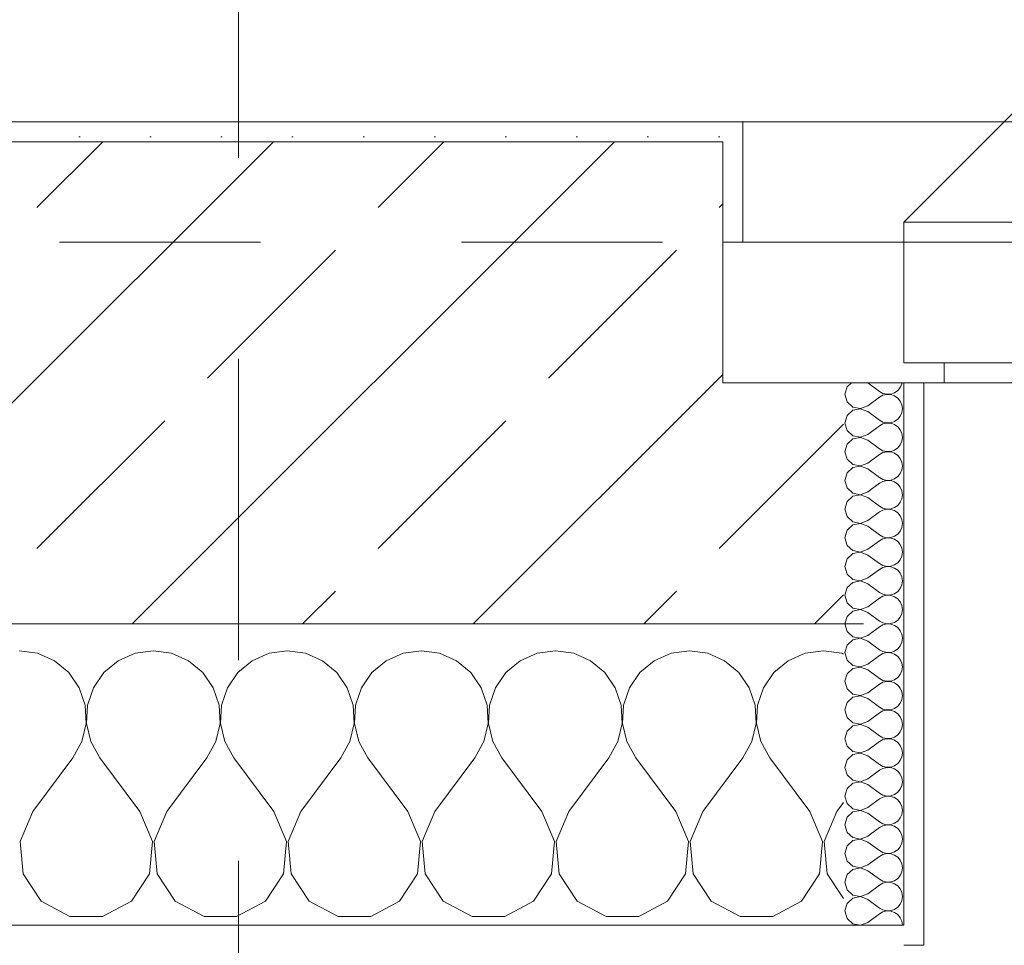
# Model space of a CAD drawing. Header units: metres. Extents: x -4 to 99, y -11 to 17.
# Tile 494 of 656: x 51.2 to 51.69, y -0.155 to 0.306. Entities that reach past the tile are written whole.
import ezdxf

# ---------------------------------------------------------------- set-up
doc = ezdxf.new("R2010")
doc.units = ezdxf.units.M
doc.header["$MEASUREMENT"] = 0
for name, pattern in [('Schnittlinie', [0.3, 0.15, -0.075, 0, -0.075]), ('Strichlinie eng', [0.115, 0.075, -0.04]), ('Untersicht', [0.1, 0.075, -0.025])]:
    doc.linetypes.add(name, pattern=pattern)
for name, color, linetype in [('152 - Bemaßung_ Beschriftung.Ausbau', 7, 'Continuous'), ('203 - Marker.Schnitt - Ausbaudetail SA', 7, 'Continuous'), ('603 - Struktur.Bodenplatte_ Decke Roh', 7, 'Continuous'), ('604 - Struktur.Wand Aussen', 7, 'Continuous'), ('650 - Abdeckung.Fußboden Aufbau', 7, 'Continuous'), ('Neubau_653 - Abdeckung.TB Verkofferung', 7, 'Continuous')]:
    doc.layers.add(name, color=color, linetype=linetype)
doc.styles.add('ERSTELLTER_STIL_2', font='txt')
doc.dimstyles.new('ERSTELLTER_STIL__1', dxfattribs={"dimtxt": 0.1, "dimasz": 0.0532, "dimexe": 0.18, "dimexo": 0.0625, "dimgap": 0, "dimtad": 1, "dimzin": 0, "dimdsep": 46, "dimtxsty": 'ERSTELLTER_STIL_2', "dimblk": 'ARROWHEAD_2', "dimblk1": 'ARROWHEAD_2', "dimblk2": 'ARROWHEAD_2', "dimcen": 0.09, "dimse1": 1, "dimse2": 1, "dimclrd": 7, "dimclre": 7, "dimclrt": 7, "dimazin": 0, "dimtfac": 1, "dimtdec": 4, "dimtmove": 0, "dimatfit": 3, "dimfxl": 1, "dimtolj": 1, "dimtzin": 0, "dimarcsym": 0})
doc.dimstyles.new('ERSTELLTER_STIL__2', dxfattribs={"dimtxt": 0.1, "dimasz": 0.0532, "dimexe": 0.18, "dimexo": 0.0625, "dimgap": 0, "dimtad": 1, "dimtih": 1, "dimtoh": 1, "dimzin": 0, "dimdsep": 46, "dimtxsty": 'ERSTELLTER_STIL_2', "dimblk": 'ARROWHEAD_2', "dimblk1": 'ARROWHEAD_2', "dimblk2": 'ARROWHEAD_2', "dimcen": 0.09, "dimse1": 1, "dimse2": 1, "dimclrd": 7, "dimclre": 7, "dimclrt": 7, "dimazin": 0, "dimtfac": 1, "dimtdec": 4, "dimtmove": 0, "dimatfit": 3, "dimfxl": 1, "dimtolj": 1, "dimtzin": 0, "dimarcsym": 0})
doc.dimstyles.new('ERSTELLTER_STIL__4', dxfattribs={"dimtxt": 0.1, "dimasz": 0.0532, "dimexe": 0.18, "dimexo": 0.0625, "dimgap": 0, "dimtad": 1, "dimzin": 0, "dimdsep": 46, "dimtxsty": 'ERSTELLTER_STIL_2', "dimblk": 'ARROWHEAD_2', "dimblk1": 'ARROWHEAD_2', "dimblk2": 'ARROWHEAD_2', "dimcen": 0.09, "dimse1": 1, "dimse2": 1, "dimclrd": 7, "dimclre": 7, "dimclrt": 7, "dimazin": 0, "dimtfac": 1, "dimtdec": 4, "dimtmove": 2, "dimatfit": 3, "dimfxl": 1, "dimtolj": 1, "dimtzin": 0, "dimarcsym": 0})
pattern_1 = [(0, (0, 0), (0, 0.08660254), [0, -0.05]), (0, (0.025, 0.0433), (0, 0.08660254), [0, -0.05])]
pattern_2 = [(45, (0, 0), (-0.01767767, 0.01767767), [0, -0.025])]

# ---------------------------------------------------------------- blocks, each defined once
blk = doc.blocks.new('*X99')
at = {"layer": '604 - Struktur.Wand Aussen', "color": 7, "linetype": 'Continuous', "lineweight": 5}
for p, q in [((51.20911, -0.0096), (51.2, -0.00833)), ((51.21752, -0.01331), (51.20911, -0.0096)), ((51.25756, -0.0096), (51.24914, -0.01331)), ((51.26667, -0.00833), (51.25756, -0.0096)), ((51.27578, -0.0096), (51.26667, -0.00833)), ((51.28419, -0.01331), (51.27578, -0.0096)), ((51.32422, -0.0096), (51.31581, -0.01331)), ((51.33333, -0.00833), (51.32422, -0.0096)), ((51.34244, -0.0096), (51.33333, -0.00833)), ((51.35086, -0.01331), (51.34244, -0.0096)), ((51.39089, -0.0096), (51.38248, -0.01331)), ((51.4, -0.00833), (51.39089, -0.0096)), ((51.40911, -0.0096), (51.4, -0.00833)), ((51.41752, -0.01331), (51.40911, -0.0096)), ((51.45756, -0.0096), (51.44914, -0.01331)), ((51.46667, -0.00833), (51.45756, -0.0096)), ((51.47578, -0.0096), (51.46667, -0.00833)), ((51.48419, -0.01331), (51.47578, -0.0096)), ((51.52422, -0.0096), (51.51581, -0.01331)), ((51.53333, -0.00833), (51.52422, -0.0096)), ((51.54244, -0.0096), (51.53333, -0.00833)), ((51.55086, -0.01331), (51.54244, -0.0096)), ((51.59089, -0.0096), (51.58248, -0.01331)), ((51.6, -0.00833), (51.59089, -0.0096)), ((51.60911, -0.0096), (51.6, -0.00833)), ((51.61, -0.00999), (51.60911, -0.0096)), ((51.22461, -0.01918), (51.21752, -0.01331)), ((51.24914, -0.01331), (51.24206, -0.01918)), ((51.29127, -0.01918), (51.28419, -0.01331)), ((51.31581, -0.01331), (51.30873, -0.01918)), ((51.35794, -0.01918), (51.35086, -0.01331)), ((51.38248, -0.01331), (51.37539, -0.01918)), ((51.42461, -0.01918), (51.41752, -0.01331)), ((51.44914, -0.01331), (51.44206, -0.01918)), ((51.49127, -0.01918), (51.48419, -0.01331)), ((51.51581, -0.01331), (51.50873, -0.01918)), ((51.55794, -0.01918), (51.55086, -0.01331)), ((51.58248, -0.01331), (51.57539, -0.01918)), ((51.22981, -0.02676), (51.22461, -0.01918)), ((51.24206, -0.01918), (51.23685, -0.02676)), ((51.29648, -0.02676), (51.29127, -0.01918)), ((51.30873, -0.01918), (51.30352, -0.02676)), ((51.36315, -0.02676), (51.35794, -0.01918)), ((51.37539, -0.01918), (51.37019, -0.02676)), ((51.42981, -0.02676), (51.42461, -0.01918)), ((51.44206, -0.01918), (51.43685, -0.02676)), ((51.49648, -0.02676), (51.49127, -0.01918)), ((51.50873, -0.01918), (51.50352, -0.02676)), ((51.56315, -0.02676), (51.55794, -0.01918)), ((51.57539, -0.01918), (51.57019, -0.02676)), ((51.23275, -0.03547), (51.22981, -0.02676)), ((51.23685, -0.02676), (51.23391, -0.03547)), ((51.29942, -0.03547), (51.29648, -0.02676)), ((51.30352, -0.02676), (51.30058, -0.03547)), ((51.36609, -0.03547), (51.36315, -0.02676)), ((51.37019, -0.02676), (51.36725, -0.03547)), ((51.43275, -0.03547), (51.42981, -0.02676)), ((51.43685, -0.02676), (51.43391, -0.03547)), ((51.49942, -0.03547), (51.49648, -0.02676)), ((51.50352, -0.02676), (51.50058, -0.03547)), ((51.56609, -0.03547), (51.56315, -0.02676)), ((51.57019, -0.02676), (51.56725, -0.03547)), ((51.2332, -0.04466), (51.23275, -0.03547)), ((51.23391, -0.03547), (51.23347, -0.04466)), ((51.29987, -0.04466), (51.29942, -0.03547)), ((51.30058, -0.03547), (51.30013, -0.04466)), ((51.36653, -0.04466), (51.36609, -0.03547)), ((51.36725, -0.03547), (51.3668, -0.04466)), ((51.4332, -0.04466), (51.43275, -0.03547)), ((51.43391, -0.03547), (51.43347, -0.04466)), ((51.49987, -0.04466), (51.49942, -0.03547)), ((51.50058, -0.03547), (51.50013, -0.04466)), ((51.56653, -0.04466), (51.56609, -0.03547)), ((51.56725, -0.03547), (51.5668, -0.04466)), ((51.23112, -0.05362), (51.2332, -0.04466)), ((51.23347, -0.04466), (51.23555, -0.05362)), ((51.29778, -0.05362), (51.29987, -0.04466)), ((51.30013, -0.04466), (51.30222, -0.05362)), ((51.36445, -0.05362), (51.36653, -0.04466)), ((51.3668, -0.04466), (51.36888, -0.05362)), ((51.43112, -0.05362), (51.4332, -0.04466)), ((51.43347, -0.04466), (51.43555, -0.05362)), ((51.49778, -0.05362), (51.49987, -0.04466)), ((51.50013, -0.04466), (51.50222, -0.05362)), ((51.56445, -0.05362), (51.56653, -0.04466)), ((51.5668, -0.04466), (51.56888, -0.05362)), ((51.22667, -0.06167), (51.23112, -0.05362)), ((51.23555, -0.05362), (51.24, -0.06167)), ((51.29333, -0.06167), (51.29778, -0.05362)), ((51.30222, -0.05362), (51.30667, -0.06167)), ((51.36, -0.06167), (51.36445, -0.05362)), ((51.36888, -0.05362), (51.37333, -0.06167)), ((51.42667, -0.06167), (51.43112, -0.05362)), ((51.43555, -0.05362), (51.44, -0.06167)), ((51.49333, -0.06167), (51.49778, -0.05362)), ((51.50222, -0.05362), (51.50667, -0.06167)), ((51.56, -0.06167), (51.56445, -0.05362)), ((51.56888, -0.05362), (51.57333, -0.06167)), ((51.20667, -0.08833), (51.22667, -0.06167)), ((51.26, -0.08833), (51.24, -0.06167)), ((51.27333, -0.08833), (51.29333, -0.06167)), ((51.32667, -0.08833), (51.30667, -0.06167)), ((51.34, -0.08833), (51.36, -0.06167)), ((51.39333, -0.08833), (51.37333, -0.06167)), ((51.40667, -0.08833), (51.42667, -0.06167)), ((51.46, -0.08833), (51.44, -0.06167)), ((51.47333, -0.08833), (51.49333, -0.06167)), ((51.52667, -0.08833), (51.50667, -0.06167)), ((51.54, -0.08833), (51.56, -0.06167)), ((51.59333, -0.08833), (51.57333, -0.06167)), ((51.60667, -0.08833), (51.61, -0.08389)), ((51.20667, -0.08833), (51.20038, -0.1033)), ((51.26629, -0.1033), (51.26, -0.08833)), ((51.27333, -0.08833), (51.26705, -0.1033)), ((51.33295, -0.1033), (51.32667, -0.08833)), ((51.34, -0.08833), (51.33371, -0.1033)), ((51.39962, -0.1033), (51.39333, -0.08833)), ((51.40667, -0.08833), (51.40038, -0.1033)), ((51.46629, -0.1033), (51.46, -0.08833)), ((51.47333, -0.08833), (51.46705, -0.1033)), ((51.53295, -0.1033), (51.52667, -0.08833)), ((51.54, -0.08833), (51.53371, -0.1033)), ((51.59962, -0.1033), (51.59333, -0.08833)), ((51.60667, -0.08833), (51.60038, -0.1033)), ((51.20038, -0.1033), (51.20192, -0.11947)), ((51.26475, -0.11947), (51.26629, -0.1033)), ((51.26705, -0.1033), (51.26858, -0.11947)), ((51.33142, -0.11947), (51.33295, -0.1033)), ((51.33371, -0.1033), (51.33525, -0.11947)), ((51.39808, -0.11947), (51.39962, -0.1033)), ((51.40038, -0.1033), (51.40192, -0.11947)), ((51.46475, -0.11947), (51.46629, -0.1033)), ((51.46705, -0.1033), (51.46858, -0.11947)), ((51.53142, -0.11947), (51.53295, -0.1033)), ((51.53371, -0.1033), (51.53525, -0.11947)), ((51.59808, -0.11947), (51.59962, -0.1033)), ((51.60038, -0.1033), (51.60192, -0.11947)), ((51.20192, -0.11947), (51.2109, -0.13299)), ((51.25576, -0.13299), (51.26475, -0.11947)), ((51.26858, -0.11947), (51.27757, -0.13299)), ((51.32243, -0.13299), (51.33142, -0.11947)), ((51.33525, -0.11947), (51.34424, -0.13299)), ((51.3891, -0.13299), (51.39808, -0.11947)), ((51.40192, -0.11947), (51.4109, -0.13299)), ((51.45576, -0.13299), (51.46475, -0.11947)), ((51.46858, -0.11947), (51.47757, -0.13299)), ((51.52243, -0.13299), (51.53142, -0.11947)), ((51.53525, -0.11947), (51.54424, -0.13299)), ((51.5891, -0.13299), (51.59808, -0.11947)), ((51.60192, -0.11947), (51.61, -0.13163)), ((51.2109, -0.13299), (51.22521, -0.14066)), ((51.24145, -0.14066), (51.25576, -0.13299)), ((51.27757, -0.13299), (51.29188, -0.14066)), ((51.30812, -0.14066), (51.32243, -0.13299)), ((51.34424, -0.13299), (51.35855, -0.14066)), ((51.37479, -0.14066), (51.3891, -0.13299)), ((51.4109, -0.13299), (51.42521, -0.14066)), ((51.44145, -0.14066), (51.45576, -0.13299)), ((51.47757, -0.13299), (51.49188, -0.14066)), ((51.50812, -0.14066), (51.52243, -0.13299)), ((51.54424, -0.13299), (51.55855, -0.14066)), ((51.57479, -0.14066), (51.5891, -0.13299)), ((51.22521, -0.14066), (51.24145, -0.14066)), ((51.29188, -0.14066), (51.30812, -0.14066)), ((51.35855, -0.14066), (51.37479, -0.14066)), ((51.42521, -0.14066), (51.44145, -0.14066)), ((51.49188, -0.14066), (51.50812, -0.14066)), ((51.55855, -0.14066), (51.57479, -0.14066))]:
    blk.add_line(p, q, dxfattribs=at)
blk = doc.blocks.new('*X132')
at = {"layer": '604 - Struktur.Wand Aussen', "color": 7, "linetype": 'Continuous', "lineweight": 5}
for p, q in [((51.61178, 0.12304), (51.61071, 0.11929)), ((51.61392, 0.125), (51.61178, 0.12304)), ((51.62214, 0.125), (51.62786, 0.12071)), ((51.63696, 0.12116), (51.63822, 0.12267)), ((51.63822, 0.12267), (51.63901, 0.12448)), ((51.63901, 0.12448), (51.63909, 0.125)), ((51.61071, 0.11929), (51.61178, 0.11553)), ((51.62214, 0.11357), (51.62786, 0.11786)), ((51.62786, 0.12071), (51.62958, 0.11976)), ((51.62958, 0.11881), (51.62786, 0.11786)), ((51.62958, 0.11976), (51.6315, 0.11931)), ((51.6315, 0.11926), (51.62958, 0.11881)), ((51.6315, 0.11931), (51.63347, 0.11941)), ((51.63347, 0.11916), (51.6315, 0.11926)), ((51.63347, 0.11941), (51.63534, 0.12004)), ((51.63534, 0.11853), (51.63347, 0.11916)), ((51.63534, 0.12004), (51.63696, 0.12116)), ((51.63696, 0.11742), (51.63534, 0.11853)), ((51.61178, 0.11553), (51.61466, 0.1129)), ((51.61466, 0.1129), (51.6185, 0.11217)), ((51.6185, 0.11217), (51.62214, 0.11357)), ((51.63822, 0.1159), (51.63696, 0.11742)), ((51.63901, 0.11409), (51.63822, 0.1159)), ((51.63929, 0.11214), (51.63901, 0.11409)), ((51.61178, 0.10876), (51.61071, 0.105)), ((51.61466, 0.11139), (51.61178, 0.10876)), ((51.6185, 0.11211), (51.61466, 0.11139)), ((51.62214, 0.11071), (51.6185, 0.11211)), ((51.62214, 0.11071), (51.62786, 0.10643)), ((51.63696, 0.10687), (51.63822, 0.10839)), ((51.63822, 0.10839), (51.63901, 0.11019)), ((51.63901, 0.11019), (51.63929, 0.11214)), ((51.61071, 0.105), (51.61178, 0.10124)), ((51.62214, 0.09929), (51.62786, 0.10357)), ((51.62786, 0.10643), (51.62958, 0.10547)), ((51.62958, 0.10453), (51.62786, 0.10357)), ((51.62958, 0.10547), (51.6315, 0.10503)), ((51.6315, 0.10497), (51.62958, 0.10453)), ((51.6315, 0.10503), (51.63347, 0.10512)), ((51.63347, 0.10488), (51.6315, 0.10497)), ((51.63347, 0.10512), (51.63534, 0.10575)), ((51.63534, 0.10425), (51.63347, 0.10488)), ((51.63534, 0.10575), (51.63696, 0.10687)), ((51.63696, 0.10313), (51.63534, 0.10425)), ((51.63822, 0.10161), (51.63696, 0.10313)), ((51.61178, 0.10124), (51.61466, 0.09861)), ((51.61466, 0.09861), (51.6185, 0.09789)), ((51.6185, 0.09789), (51.62214, 0.09929)), ((51.63901, 0.09981), (51.63822, 0.10161)), ((51.63929, 0.09786), (51.63901, 0.09981)), ((51.61178, 0.09447), (51.61071, 0.09071)), ((51.61466, 0.0971), (51.61178, 0.09447)), ((51.6185, 0.09783), (51.61466, 0.0971)), ((51.62214, 0.09643), (51.6185, 0.09783)), ((51.62214, 0.09643), (51.62786, 0.09214)), ((51.63696, 0.09258), (51.63822, 0.0941)), ((51.63822, 0.0941), (51.63901, 0.09591)), ((51.63901, 0.09591), (51.63929, 0.09786)), ((51.61071, 0.09071), (51.61178, 0.08696)), ((51.62214, 0.085), (51.62786, 0.08929)), ((51.62786, 0.09214), (51.62958, 0.09119)), ((51.62958, 0.09024), (51.62786, 0.08929)), ((51.62958, 0.09119), (51.6315, 0.09074)), ((51.6315, 0.09069), (51.62958, 0.09024)), ((51.6315, 0.09074), (51.63347, 0.09084)), ((51.63347, 0.09059), (51.6315, 0.09069)), ((51.63347, 0.09084), (51.63534, 0.09147)), ((51.63534, 0.08996), (51.63347, 0.09059)), ((51.63534, 0.09147), (51.63696, 0.09258)), ((51.63696, 0.08884), (51.63534, 0.08996)), ((51.63822, 0.08733), (51.63696, 0.08884)), ((51.61178, 0.08696), (51.61466, 0.08433)), ((51.61466, 0.08433), (51.6185, 0.0836)), ((51.6185, 0.08354), (51.61466, 0.08282)), ((51.6185, 0.0836), (51.62214, 0.085)), ((51.62214, 0.08214), (51.6185, 0.08354)), ((51.63901, 0.08552), (51.63822, 0.08733)), ((51.63929, 0.08357), (51.63901, 0.08552)), ((51.63901, 0.08162), (51.63929, 0.08357)), ((51.61178, 0.08018), (51.61071, 0.07643)), ((51.61466, 0.08282), (51.61178, 0.08018)), ((51.62214, 0.08214), (51.62786, 0.07786)), ((51.63696, 0.0783), (51.63822, 0.07982)), ((51.63822, 0.07982), (51.63901, 0.08162)), ((51.61071, 0.07643), (51.61178, 0.07267)), ((51.62214, 0.07071), (51.62786, 0.075)), ((51.62786, 0.07786), (51.62958, 0.0769)), ((51.62958, 0.07595), (51.62786, 0.075)), ((51.62958, 0.0769), (51.6315, 0.07646)), ((51.6315, 0.0764), (51.62958, 0.07595)), ((51.6315, 0.07646), (51.63347, 0.07655)), ((51.63347, 0.0763), (51.6315, 0.0764)), ((51.63347, 0.07655), (51.63534, 0.07718)), ((51.63534, 0.07567), (51.63347, 0.0763)), ((51.63534, 0.07718), (51.63696, 0.0783)), ((51.63696, 0.07456), (51.63534, 0.07567)), ((51.63822, 0.07304), (51.63696, 0.07456)), ((51.61178, 0.07267), (51.61466, 0.07004)), ((51.61466, 0.07004), (51.6185, 0.06931)), ((51.6185, 0.06926), (51.61466, 0.06853)), ((51.6185, 0.06931), (51.62214, 0.07071)), ((51.62214, 0.06786), (51.6185, 0.06926)), ((51.63901, 0.07124), (51.63822, 0.07304)), ((51.63929, 0.06929), (51.63901, 0.07124)), ((51.63901, 0.06733), (51.63929, 0.06929)), ((51.61178, 0.0659), (51.61071, 0.06214)), ((51.61466, 0.06853), (51.61178, 0.0659)), ((51.62214, 0.06786), (51.62786, 0.06357)), ((51.63534, 0.0629), (51.63696, 0.06401)), ((51.63696, 0.06401), (51.63822, 0.06553)), ((51.63822, 0.06553), (51.63901, 0.06733)), ((51.61071, 0.06214), (51.61178, 0.05839)), ((51.62214, 0.05643), (51.62786, 0.06071)), ((51.62786, 0.06357), (51.62958, 0.06262)), ((51.62958, 0.06167), (51.62786, 0.06071)), ((51.62958, 0.06262), (51.6315, 0.06217)), ((51.6315, 0.06211), (51.62958, 0.06167)), ((51.6315, 0.06217), (51.63347, 0.06227)), ((51.63347, 0.06202), (51.6315, 0.06211)), ((51.63347, 0.06227), (51.63534, 0.0629)), ((51.63534, 0.06139), (51.63347, 0.06202)), ((51.63696, 0.06027), (51.63534, 0.06139)), ((51.63822, 0.05876), (51.63696, 0.06027)), ((51.61178, 0.05839), (51.61466, 0.05575)), ((51.61466, 0.05425), (51.61178, 0.05161)), ((51.61466, 0.05575), (51.6185, 0.05503)), ((51.6185, 0.05497), (51.61466, 0.05425)), ((51.6185, 0.05503), (51.62214, 0.05643)), ((51.62214, 0.05357), (51.6185, 0.05497)), ((51.63901, 0.05695), (51.63822, 0.05876)), ((51.63929, 0.055), (51.63901, 0.05695)), ((51.63901, 0.05305), (51.63929, 0.055)), ((51.61178, 0.05161), (51.61071, 0.04786)), ((51.62214, 0.05357), (51.62786, 0.04929)), ((51.62786, 0.04929), (51.62958, 0.04833)), ((51.63534, 0.04861), (51.63696, 0.04973)), ((51.63696, 0.04973), (51.63822, 0.05124)), ((51.63822, 0.05124), (51.63901, 0.05305)), ((51.61071, 0.04786), (51.61178, 0.0441)), ((51.61178, 0.0441), (51.61466, 0.04147)), ((51.62214, 0.04214), (51.62786, 0.04643)), ((51.62958, 0.04738), (51.62786, 0.04643)), ((51.62958, 0.04833), (51.6315, 0.04789)), ((51.6315, 0.04783), (51.62958, 0.04738)), ((51.6315, 0.04789), (51.63347, 0.04798)), ((51.63347, 0.04773), (51.6315, 0.04783)), ((51.63347, 0.04798), (51.63534, 0.04861)), ((51.63534, 0.0471), (51.63347, 0.04773)), ((51.63696, 0.04599), (51.63534, 0.0471)), ((51.63822, 0.04447), (51.63696, 0.04599)), ((51.63901, 0.04267), (51.63822, 0.04447)), ((51.61466, 0.03996), (51.61178, 0.03733)), ((51.61466, 0.04147), (51.6185, 0.04074)), ((51.6185, 0.04069), (51.61466, 0.03996)), ((51.6185, 0.04074), (51.62214, 0.04214)), ((51.62214, 0.03929), (51.6185, 0.04069)), ((51.62214, 0.03929), (51.62786, 0.035)), ((51.63929, 0.04071), (51.63901, 0.04267)), ((51.63901, 0.03876), (51.63929, 0.04071)), ((51.61178, 0.03733), (51.61071, 0.03357)), ((51.62786, 0.035), (51.62958, 0.03405)), ((51.63347, 0.0337), (51.63534, 0.03433)), ((51.63534, 0.03433), (51.63696, 0.03544)), ((51.63696, 0.03544), (51.63822, 0.03696)), ((51.63822, 0.03696), (51.63901, 0.03876)), ((51.61071, 0.03357), (51.61178, 0.02982)), ((51.61178, 0.02982), (51.61466, 0.02718)), ((51.62214, 0.02786), (51.62786, 0.03214)), ((51.62958, 0.0331), (51.62786, 0.03214)), ((51.62958, 0.03405), (51.6315, 0.0336)), ((51.6315, 0.03354), (51.62958, 0.0331)), ((51.6315, 0.0336), (51.63347, 0.0337)), ((51.63347, 0.03345), (51.6315, 0.03354)), ((51.63534, 0.03282), (51.63347, 0.03345)), ((51.63696, 0.0317), (51.63534, 0.03282)), ((51.63822, 0.03018), (51.63696, 0.0317)), ((51.63901, 0.02838), (51.63822, 0.03018)), ((51.61466, 0.02567), (51.61178, 0.02304)), ((51.61466, 0.02718), (51.6185, 0.02646)), ((51.6185, 0.0264), (51.61466, 0.02567)), ((51.6185, 0.02646), (51.62214, 0.02786)), ((51.62214, 0.025), (51.6185, 0.0264)), ((51.62214, 0.025), (51.62786, 0.02071)), ((51.63929, 0.02643), (51.63901, 0.02838)), ((51.63901, 0.02448), (51.63929, 0.02643)), ((51.61178, 0.02304), (51.61071, 0.01929)), ((51.62786, 0.02071), (51.62958, 0.01976)), ((51.62958, 0.01976), (51.6315, 0.01931)), ((51.63347, 0.01941), (51.63534, 0.02004)), ((51.63534, 0.02004), (51.63696, 0.02116)), ((51.63696, 0.02116), (51.63822, 0.02267)), ((51.63822, 0.02267), (51.63901, 0.02448)), ((51.61071, 0.01929), (51.61178, 0.01553)), ((51.61178, 0.01553), (51.61466, 0.0129)), ((51.62214, 0.01357), (51.62786, 0.01786)), ((51.62958, 0.01881), (51.62786, 0.01786)), ((51.6315, 0.01926), (51.62958, 0.01881)), ((51.6315, 0.01931), (51.63347, 0.01941)), ((51.63347, 0.01916), (51.6315, 0.01926)), ((51.63534, 0.01853), (51.63347, 0.01916)), ((51.63696, 0.01742), (51.63534, 0.01853)), ((51.63822, 0.0159), (51.63696, 0.01742)), ((51.63901, 0.01409), (51.63822, 0.0159)), ((51.61466, 0.01139), (51.61178, 0.00876)), ((51.61466, 0.0129), (51.6185, 0.01217)), ((51.6185, 0.01211), (51.61466, 0.01139)), ((51.6185, 0.01217), (51.62214, 0.01357)), ((51.62214, 0.01071), (51.6185, 0.01211)), ((51.62214, 0.01071), (51.62786, 0.00643)), ((51.63822, 0.00839), (51.63901, 0.01019)), ((51.63929, 0.01214), (51.63901, 0.01409)), ((51.63901, 0.01019), (51.63929, 0.01214)), ((51.61178, 0.00876), (51.61071, 0.005)), ((51.61071, 0.005), (51.61178, 0.00124)), ((51.62786, 0.00643), (51.62958, 0.00547)), ((51.62958, 0.00547), (51.6315, 0.00503)), ((51.6315, 0.00497), (51.62958, 0.00453)), ((51.6315, 0.00503), (51.63347, 0.00512)), ((51.63347, 0.00488), (51.6315, 0.00497)), ((51.63347, 0.00512), (51.63534, 0.00575)), ((51.63534, 0.00575), (51.63696, 0.00687)), ((51.63696, 0.00687), (51.63822, 0.00839)), ((51.61178, 0.00124), (51.61466, -0.00139)), ((51.62214, -0.00071), (51.62786, 0.00357)), ((51.62958, 0.00453), (51.62786, 0.00357)), ((51.63534, 0.00425), (51.63347, 0.00488)), ((51.63696, 0.00313), (51.63534, 0.00425)), ((51.63822, 0.00161), (51.63696, 0.00313)), ((51.63901, -0.00019), (51.63822, 0.00161)), ((51.61466, -0.0029), (51.61178, -0.00553)), ((51.61466, -0.00139), (51.6185, -0.00211)), ((51.6185, -0.00217), (51.61466, -0.0029)), ((51.6185, -0.00211), (51.62214, -0.00071)), ((51.62214, -0.00357), (51.6185, -0.00217)), ((51.62214, -0.00357), (51.62786, -0.00786)), ((51.63822, -0.0059), (51.63901, -0.00409)), ((51.63929, -0.00214), (51.63901, -0.00019)), ((51.63901, -0.00409), (51.63929, -0.00214)), ((51.61178, -0.00553), (51.61071, -0.00929)), ((51.61071, -0.00929), (51.61178, -0.01304)), ((51.62786, -0.00786), (51.62958, -0.00881)), ((51.62958, -0.00976), (51.62786, -0.01071)), ((51.62958, -0.00881), (51.6315, -0.00926)), ((51.6315, -0.00931), (51.62958, -0.00976)), ((51.6315, -0.00926), (51.63347, -0.00916)), ((51.63347, -0.00941), (51.6315, -0.00931)), ((51.63347, -0.00916), (51.63534, -0.00853)), ((51.63534, -0.01004), (51.63347, -0.00941)), ((51.63534, -0.00853), (51.63696, -0.00742)), ((51.63696, -0.00742), (51.63822, -0.0059)), ((51.61178, -0.01304), (51.61466, -0.01567)), ((51.62214, -0.015), (51.62786, -0.01071)), ((51.63696, -0.01116), (51.63534, -0.01004)), ((51.63822, -0.01267), (51.63696, -0.01116)), ((51.63901, -0.01448), (51.63822, -0.01267)), ((51.63929, -0.01643), (51.63901, -0.01448)), ((51.61466, -0.01718), (51.61178, -0.01982)), ((51.61466, -0.01567), (51.6185, -0.0164)), ((51.6185, -0.01646), (51.61466, -0.01718)), ((51.6185, -0.0164), (51.62214, -0.015)), ((51.62214, -0.01786), (51.6185, -0.01646)), ((51.62214, -0.01786), (51.62786, -0.02214)), ((51.63822, -0.02018), (51.63901, -0.01838)), ((51.63901, -0.01838), (51.63929, -0.01643)), ((51.61178, -0.01982), (51.61071, -0.02357)), ((51.61071, -0.02357), (51.61178, -0.02733)), ((51.62786, -0.02214), (51.62958, -0.0231)), ((51.62958, -0.02405), (51.62786, -0.025)), ((51.62958, -0.0231), (51.6315, -0.02354)), ((51.6315, -0.0236), (51.62958, -0.02405)), ((51.6315, -0.02354), (51.63347, -0.02345)), ((51.63347, -0.0237), (51.6315, -0.0236)), ((51.63347, -0.02345), (51.63534, -0.02282)), ((51.63534, -0.02433), (51.63347, -0.0237)), ((51.63534, -0.02282), (51.63696, -0.0217)), ((51.63696, -0.02544), (51.63534, -0.02433)), ((51.63696, -0.0217), (51.63822, -0.02018)), ((51.61178, -0.02733), (51.61466, -0.02996)), ((51.6185, -0.03069), (51.62214, -0.02929)), ((51.62214, -0.02929), (51.62786, -0.025)), ((51.63822, -0.02696), (51.63696, -0.02544)), ((51.63901, -0.02876), (51.63822, -0.02696)), ((51.63929, -0.03071), (51.63901, -0.02876)), ((51.61178, -0.0341), (51.61071, -0.03786)), ((51.61466, -0.03147), (51.61178, -0.0341)), ((51.61466, -0.02996), (51.6185, -0.03069)), ((51.6185, -0.03074), (51.61466, -0.03147)), ((51.62214, -0.03214), (51.6185, -0.03074)), ((51.62214, -0.03214), (51.62786, -0.03643)), ((51.63822, -0.03447), (51.63901, -0.03267)), ((51.63901, -0.03267), (51.63929, -0.03071)), ((51.61071, -0.03786), (51.61178, -0.04161)), ((51.62786, -0.03643), (51.62958, -0.03738)), ((51.62958, -0.03833), (51.62786, -0.03929)), ((51.62958, -0.03738), (51.6315, -0.03783)), ((51.6315, -0.03789), (51.62958, -0.03833)), ((51.6315, -0.03783), (51.63347, -0.03773)), ((51.63347, -0.03798), (51.6315, -0.03789)), ((51.63347, -0.03773), (51.63534, -0.0371)), ((51.63534, -0.03861), (51.63347, -0.03798)), ((51.63534, -0.0371), (51.63696, -0.03599)), ((51.63696, -0.03973), (51.63534, -0.03861)), ((51.63696, -0.03599), (51.63822, -0.03447)), ((51.61178, -0.04161), (51.61466, -0.04425)), ((51.6185, -0.04497), (51.62214, -0.04357)), ((51.62214, -0.04357), (51.62786, -0.03929)), ((51.63822, -0.04124), (51.63696, -0.03973)), ((51.63901, -0.04305), (51.63822, -0.04124)), ((51.63929, -0.045), (51.63901, -0.04305)), ((51.61178, -0.04839), (51.61071, -0.05214)), ((51.61466, -0.04575), (51.61178, -0.04839)), ((51.61466, -0.04425), (51.6185, -0.04497)), ((51.6185, -0.04503), (51.61466, -0.04575)), ((51.62214, -0.04643), (51.6185, -0.04503)), ((51.62214, -0.04643), (51.62786, -0.05071)), ((51.63696, -0.05027), (51.63822, -0.04876)), ((51.63822, -0.04876), (51.63901, -0.04695)), ((51.63901, -0.04695), (51.63929, -0.045)), ((51.61071, -0.05214), (51.61178, -0.0559)), ((51.62214, -0.05786), (51.62786, -0.05357)), ((51.62786, -0.05071), (51.62958, -0.05167)), ((51.62958, -0.05262), (51.62786, -0.05357)), ((51.62958, -0.05167), (51.6315, -0.05211)), ((51.6315, -0.05217), (51.62958, -0.05262)), ((51.6315, -0.05211), (51.63347, -0.05202)), ((51.63347, -0.05227), (51.6315, -0.05217)), ((51.63347, -0.05202), (51.63534, -0.05139)), ((51.63534, -0.0529), (51.63347, -0.05227)), ((51.63534, -0.05139), (51.63696, -0.05027)), ((51.63696, -0.05401), (51.63534, -0.0529)), ((51.61178, -0.0559), (51.61466, -0.05853)), ((51.61466, -0.05853), (51.6185, -0.05926)), ((51.6185, -0.05926), (51.62214, -0.05786)), ((51.63822, -0.05553), (51.63696, -0.05401)), ((51.63901, -0.05733), (51.63822, -0.05553)), ((51.63929, -0.05929), (51.63901, -0.05733)), ((51.61178, -0.06267), (51.61071, -0.06643)), ((51.61466, -0.06004), (51.61178, -0.06267)), ((51.6185, -0.05931), (51.61466, -0.06004)), ((51.62214, -0.06071), (51.6185, -0.05931)), ((51.62214, -0.06071), (51.62786, -0.065)), ((51.63696, -0.06456), (51.63822, -0.06304)), ((51.63822, -0.06304), (51.63901, -0.06124)), ((51.63901, -0.06124), (51.63929, -0.05929)), ((51.61071, -0.06643), (51.61178, -0.07018)), ((51.62214, -0.07214), (51.62786, -0.06786)), ((51.62786, -0.065), (51.62958, -0.06595)), ((51.62958, -0.0669), (51.62786, -0.06786)), ((51.62958, -0.06595), (51.6315, -0.0664)), ((51.6315, -0.06646), (51.62958, -0.0669)), ((51.6315, -0.0664), (51.63347, -0.0663)), ((51.63347, -0.06655), (51.6315, -0.06646)), ((51.63347, -0.0663), (51.63534, -0.06567)), ((51.63534, -0.06718), (51.63347, -0.06655)), ((51.63534, -0.06567), (51.63696, -0.06456)), ((51.63696, -0.0683), (51.63534, -0.06718)), ((51.63822, -0.06982), (51.63696, -0.0683)), ((51.61178, -0.07018), (51.61466, -0.07282)), ((51.61466, -0.07282), (51.6185, -0.07354)), ((51.6185, -0.07354), (51.62214, -0.07214)), ((51.63901, -0.07162), (51.63822, -0.06982)), ((51.63929, -0.07357), (51.63901, -0.07162)), ((51.61178, -0.07696), (51.61071, -0.08071)), ((51.61466, -0.07433), (51.61178, -0.07696)), ((51.6185, -0.0736), (51.61466, -0.07433)), ((51.62214, -0.075), (51.6185, -0.0736)), ((51.62214, -0.075), (51.62786, -0.07929)), ((51.63696, -0.07884), (51.63822, -0.07733)), ((51.63822, -0.07733), (51.63901, -0.07552)), ((51.63901, -0.07552), (51.63929, -0.07357)), ((51.61071, -0.08071), (51.61178, -0.08447)), ((51.62214, -0.08643), (51.62786, -0.08214)), ((51.62786, -0.07929), (51.62958, -0.08024)), ((51.62958, -0.08119), (51.62786, -0.08214)), ((51.62958, -0.08024), (51.6315, -0.08069)), ((51.6315, -0.08074), (51.62958, -0.08119)), ((51.6315, -0.08069), (51.63347, -0.08059)), ((51.63347, -0.08084), (51.6315, -0.08074)), ((51.63347, -0.08059), (51.63534, -0.07996)), ((51.63534, -0.08147), (51.63347, -0.08084)), ((51.63534, -0.07996), (51.63696, -0.07884)), ((51.63696, -0.08258), (51.63534, -0.08147)), ((51.63822, -0.0841), (51.63696, -0.08258)), ((51.61178, -0.08447), (51.61466, -0.0871)), ((51.61466, -0.0871), (51.6185, -0.08783)), ((51.6185, -0.08789), (51.61466, -0.08861)), ((51.6185, -0.08783), (51.62214, -0.08643)), ((51.62214, -0.08929), (51.6185, -0.08789)), ((51.63901, -0.08591), (51.63822, -0.0841)), ((51.63929, -0.08786), (51.63901, -0.08591)), ((51.63901, -0.08981), (51.63929, -0.08786)), ((51.61178, -0.09124), (51.61071, -0.095)), ((51.61466, -0.08861), (51.61178, -0.09124)), ((51.62214, -0.08929), (51.62786, -0.09357)), ((51.63696, -0.09313), (51.63822, -0.09161)), ((51.63822, -0.09161), (51.63901, -0.08981)), ((51.61071, -0.095), (51.61178, -0.09876)), ((51.62214, -0.10071), (51.62786, -0.09643)), ((51.62786, -0.09357), (51.62958, -0.09453)), ((51.62958, -0.09547), (51.62786, -0.09643)), ((51.62958, -0.09453), (51.6315, -0.09497)), ((51.6315, -0.09503), (51.62958, -0.09547)), ((51.6315, -0.09497), (51.63347, -0.09488)), ((51.63347, -0.09512), (51.6315, -0.09503)), ((51.63347, -0.09488), (51.63534, -0.09425)), ((51.63534, -0.09575), (51.63347, -0.09512)), ((51.63534, -0.09425), (51.63696, -0.09313)), ((51.63696, -0.09687), (51.63534, -0.09575)), ((51.63822, -0.09839), (51.63696, -0.09687)), ((51.61178, -0.09876), (51.61466, -0.10139)), ((51.61466, -0.10139), (51.6185, -0.10211)), ((51.6185, -0.10217), (51.61466, -0.1029)), ((51.6185, -0.10211), (51.62214, -0.10071)), ((51.62214, -0.10357), (51.6185, -0.10217)), ((51.63901, -0.10019), (51.63822, -0.09839)), ((51.63929, -0.10214), (51.63901, -0.10019)), ((51.63901, -0.10409), (51.63929, -0.10214)), ((51.61178, -0.10553), (51.61071, -0.10929)), ((51.61466, -0.1029), (51.61178, -0.10553)), ((51.62214, -0.10357), (51.62786, -0.10786)), ((51.63534, -0.10853), (51.63696, -0.10742)), ((51.63696, -0.10742), (51.63822, -0.1059)), ((51.63822, -0.1059), (51.63901, -0.10409)), ((51.61071, -0.10929), (51.61178, -0.11304)), ((51.62214, -0.115), (51.62786, -0.11071)), ((51.62786, -0.10786), (51.62958, -0.10881)), ((51.62958, -0.10976), (51.62786, -0.11071)), ((51.62958, -0.10881), (51.6315, -0.10926)), ((51.6315, -0.10931), (51.62958, -0.10976)), ((51.6315, -0.10926), (51.63347, -0.10916)), ((51.63347, -0.10941), (51.6315, -0.10931)), ((51.63347, -0.10916), (51.63534, -0.10853)), ((51.63534, -0.11004), (51.63347, -0.10941)), ((51.63696, -0.11116), (51.63534, -0.11004)), ((51.63822, -0.11267), (51.63696, -0.11116)), ((51.61178, -0.11304), (51.61466, -0.11567)), ((51.61466, -0.11718), (51.61178, -0.11982)), ((51.61466, -0.11567), (51.6185, -0.1164)), ((51.6185, -0.11646), (51.61466, -0.11718)), ((51.6185, -0.1164), (51.62214, -0.115)), ((51.62214, -0.11786), (51.6185, -0.11646)), ((51.63901, -0.11448), (51.63822, -0.11267)), ((51.63929, -0.11643), (51.63901, -0.11448)), ((51.63901, -0.11838), (51.63929, -0.11643)), ((51.61178, -0.11982), (51.61071, -0.12357)), ((51.62214, -0.11786), (51.62786, -0.12214)), ((51.62786, -0.12214), (51.62958, -0.1231)), ((51.63534, -0.12282), (51.63696, -0.1217)), ((51.63696, -0.1217), (51.63822, -0.12018)), ((51.63822, -0.12018), (51.63901, -0.11838)), ((51.61071, -0.12357), (51.61178, -0.12733)), ((51.61178, -0.12733), (51.61466, -0.12996)), ((51.62214, -0.12929), (51.62786, -0.125)), ((51.62958, -0.12405), (51.62786, -0.125)), ((51.62958, -0.1231), (51.6315, -0.12354)), ((51.6315, -0.1236), (51.62958, -0.12405)), ((51.6315, -0.12354), (51.63347, -0.12345)), ((51.63347, -0.1237), (51.6315, -0.1236)), ((51.63347, -0.12345), (51.63534, -0.12282)), ((51.63534, -0.12433), (51.63347, -0.1237)), ((51.63696, -0.12544), (51.63534, -0.12433)), ((51.63822, -0.12696), (51.63696, -0.12544)), ((51.63901, -0.12876), (51.63822, -0.12696)), ((51.61466, -0.13147), (51.61178, -0.1341)), ((51.61466, -0.12996), (51.6185, -0.13069)), ((51.6185, -0.13074), (51.61466, -0.13147)), ((51.6185, -0.13069), (51.62214, -0.12929)), ((51.62214, -0.13214), (51.6185, -0.13074)), ((51.62214, -0.13214), (51.62786, -0.13643)), ((51.63929, -0.13071), (51.63901, -0.12876)), ((51.63901, -0.13267), (51.63929, -0.13071)), ((51.61178, -0.1341), (51.61071, -0.13786)), ((51.62786, -0.13643), (51.62958, -0.13738)), ((51.63347, -0.13773), (51.63534, -0.1371)), ((51.63534, -0.1371), (51.63696, -0.13599)), ((51.63696, -0.13599), (51.63822, -0.13447)), ((51.63822, -0.13447), (51.63901, -0.13267)), ((51.61071, -0.13786), (51.61178, -0.14161)), ((51.61178, -0.14161), (51.61466, -0.14425)), ((51.62214, -0.14357), (51.62786, -0.13929)), ((51.62958, -0.13833), (51.62786, -0.13929)), ((51.62958, -0.13738), (51.6315, -0.13783)), ((51.6315, -0.13789), (51.62958, -0.13833)), ((51.6315, -0.13783), (51.63347, -0.13773)), ((51.63347, -0.13798), (51.6315, -0.13789)), ((51.63534, -0.13861), (51.63347, -0.13798)), ((51.63696, -0.13973), (51.63534, -0.13861)), ((51.63822, -0.14124), (51.63696, -0.13973)), ((51.63901, -0.14305), (51.63822, -0.14124)), ((51.61466, -0.14425), (51.6185, -0.14497)), ((51.6185, -0.14497), (51.62214, -0.14357)), ((51.63929, -0.145), (51.63901, -0.14305))]:
    blk.add_line(p, q, dxfattribs=at)
blk = doc.blocks.new('*D363')
at = {"layer": '152 - Bemaßung_ Beschriftung.Ausbau', "color": 7, "linetype": 'Continuous', "lineweight": 5}
for p, q in [((-1.675, 0.005), (-1.675, 0.245)), ((-1.71, 0.02521), (-1.64, -0.01521)), ((-1.6225, 0.005), (-1.7275, 0.005)), ((-1.675, -0.145), (-1.675, 0.005)), ((-1.71, -0.12479), (-1.64, -0.16521)), ((-1.6225, -0.145), (-1.7275, -0.145)), ((-1.675, -0.17923), (-1.675, -0.145))]:
    blk.add_line(p, q, dxfattribs=at)
at = {"layer": '152 - Bemaßung_ Beschriftung.Ausbau', "color": 7, "lineweight": 5, "insert": (-1.68664, -0.14589), "char_height": 0.1, "attachment_point": 7, "rotation": 90, "style": 'ERSTELLTER_STIL_2'}
blk.add_mtext('\\A1;{\\pql;\\fArial|b0|i0|c0|p38;15}', dxfattribs=at)
blk = doc.blocks.new('ARROWHEAD_2')
at = {"color": 0, "linetype": 'Continuous', "lineweight": 0}
for p, q in [((-0.3781, -0.655), (0.3781, 0.655)), ((0, 0), (-1, 0))]:
    blk.add_line(p, q, dxfattribs=at)
blk = doc.blocks.new('*D364')
at = {"layer": '152 - Bemaßung_ Beschriftung.Ausbau', "color": 7, "linetype": 'Continuous', "lineweight": 5}
blk.add_line((-1.71, 0.02521), (-1.64, -0.01521), dxfattribs=at)
blk = doc.blocks.new('*D369')
at = {"layer": '152 - Bemaßung_ Beschriftung.Ausbau', "color": 7, "linetype": 'Continuous', "lineweight": 5}
for p, q in [((-2.175, 0.005), (-2.175, 0.245)), ((-2.21, 0.02521), (-2.14, -0.01521)), ((-2.1225, 0.005), (-2.2275, 0.005)), ((-2.175, -0.145), (-2.175, 0.005)), ((-2.21, -0.12479), (-2.14, -0.16521)), ((-2.1225, -0.145), (-2.2275, -0.145)), ((-2.175, -0.17923), (-2.175, -0.145))]:
    blk.add_line(p, q, dxfattribs=at)
at = {"layer": '152 - Bemaßung_ Beschriftung.Ausbau', "color": 7, "lineweight": 5, "insert": (-2.1845, -0.14511), "char_height": 0.1, "attachment_point": 7, "rotation": 90, "style": 'ERSTELLTER_STIL_2'}
blk.add_mtext('\\A1;{\\pql;\\fArial|b0|i0|c0|p38;15}', dxfattribs=at)
blk = doc.blocks.new('*D370')
at = {"layer": '152 - Bemaßung_ Beschriftung.Ausbau', "color": 7, "linetype": 'Continuous', "lineweight": 5}
for p, q in [((-2.21, 0.27019), (-2.14, 0.22978)), ((-2.14, 0.22479), (-2.21, 0.26521)), ((-2.1225, 0.245), (-2.2275, 0.245)), ((-2.175, 0.005), (-2.175, 0.245)), ((-2.21, 0.02521), (-2.14, -0.01521))]:
    blk.add_line(p, q, dxfattribs=at)
at = {"layer": '152 - Bemaßung_ Beschriftung.Ausbau', "color": 7, "lineweight": 5, "insert": (-2.195, 0.04911), "char_height": 0.1, "attachment_point": 7, "rotation": 90, "style": 'ERSTELLTER_STIL_2'}
blk.add_mtext('\\A1;{\\pql;\\fArial|b0|i0|c0|p38;24}', dxfattribs=at)
blk = doc.blocks.new('*D414')
at = {"layer": '152 - Bemaßung_ Beschriftung.Ausbau', "color": 7, "linetype": 'Continuous', "lineweight": 5}
for p, q in [((50.33999, -4.1125), (50.33999, -4.0075)), ((51.55, -4.1125), (51.55, -4.0075)), ((50.3602, -4.025), (50.31978, -4.095)), ((51.57021, -4.025), (51.52979, -4.095)), ((50.33999, -4.06), (51.55, -4.06))]:
    blk.add_line(p, q, dxfattribs=at)
at = {"layer": '152 - Bemaßung_ Beschriftung.Ausbau', "color": 7, "lineweight": 5, "insert": (50.81197, -4.04), "char_height": 0.1, "attachment_point": 7, "style": 'ERSTELLTER_STIL_2'}
blk.add_mtext('\\A1;{\\pql;\\fArial|b0|i0|c0|p38;1,21}', dxfattribs=at)
blk = doc.blocks.new('*D415')
at = {"layer": '152 - Bemaßung_ Beschriftung.Ausbau', "color": 7, "linetype": 'Continuous', "lineweight": 5}
for p, q in [((51.55, -4.1125), (51.55, -4.0075)), ((53.95, -4.1125), (53.95, -4.0075)), ((51.57021, -4.025), (51.52979, -4.095)), ((53.97021, -4.025), (53.92979, -4.095)), ((51.55, -4.06), (53.95, -4.06))]:
    blk.add_line(p, q, dxfattribs=at)
at = {"layer": '152 - Bemaßung_ Beschriftung.Ausbau', "color": 7, "lineweight": 5, "char_height": 0.1, "attachment_point": 7, "style": 'ERSTELLTER_STIL_2'}
for s, insert in [('\\A1;{\\pql;\\fArial|b0|i0|c0|p38;2,40}', (52.61697, -4.04)), ('\\A1;{\\pql;\\fArial|b0|i0|c0|p38;2,01}', (52.61697, -4.18))]:
    blk.add_mtext(s, dxfattribs=dict(at, insert=insert))
blk = doc.blocks.new('*D449')
at = {"layer": '152 - Bemaßung_ Beschriftung.Ausbau', "color": 7, "linetype": 'Continuous', "lineweight": 5}
for p, q in [((51.02, -4.6125), (51.02, -4.5075)), ((54.46, -4.6125), (54.46, -4.5075)), ((51.04021, -4.525), (50.99979, -4.595)), ((54.48021, -4.525), (54.43979, -4.595)), ((51.02, -4.56), (54.46, -4.56))]:
    blk.add_line(p, q, dxfattribs=at)
at = {"layer": '152 - Bemaßung_ Beschriftung.Ausbau', "color": 7, "lineweight": 5, "char_height": 0.1, "attachment_point": 7, "style": 'ERSTELLTER_STIL_2'}
for s, insert in [('\\A1;{\\pql;\\fArial|b0|i0|c0|p38;3,44}', (52.53108, -4.54)), ('\\A1;{\\pql;\\fArial|b0|i0|c0|p38;16}', (54.288, -4.54))]:
    blk.add_mtext(s, dxfattribs=dict(at, insert=insert))
blk = doc.blocks.new('*D488')
at = {"layer": '152 - Bemaßung_ Beschriftung.Ausbau', "color": 7, "linetype": 'Continuous', "lineweight": 5}
for p, q in [((51.07999, -5.1125), (51.07999, -5.0075)), ((54.37999, -5.1125), (54.37999, -5.0075)), ((51.1002, -5.025), (51.05978, -5.095)), ((54.4002, -5.025), (54.35978, -5.095)), ((51.07999, -5.06), (54.37999, -5.06))]:
    blk.add_line(p, q, dxfattribs=at)
at = {"layer": '152 - Bemaßung_ Beschriftung.Ausbau', "color": 7, "lineweight": 5, "insert": (52.59696, -5.04), "char_height": 0.1, "attachment_point": 7, "style": 'ERSTELLTER_STIL_2'}
blk.add_mtext('\\A1;{\\pql;\\fArial|b0|i0|c0|p38;3,30}', dxfattribs=at)
blk = doc.blocks.new('*D497')
at = {"layer": '152 - Bemaßung_ Beschriftung.Ausbau', "color": 7, "linetype": 'Continuous', "lineweight": 5}
for p, q in [((-0.165, -5.6125), (-0.165, -5.5075)), ((62.42503, -5.6125), (62.42503, -5.5075)), ((-0.14479, -5.525), (-0.18521, -5.595)), ((62.40482, -5.595), (62.44523, -5.525)), ((-0.19923, -5.56), (-0.165, -5.56)), ((-0.165, -5.56), (62.42503, -5.56)), ((62.42503, -5.56), (62.45926, -5.56))]:
    blk.add_line(p, q, dxfattribs=at)
at = {"layer": '152 - Bemaßung_ Beschriftung.Ausbau', "color": 7, "lineweight": 5, "insert": (30.95904, -5.54), "char_height": 0.1, "attachment_point": 7, "style": 'ERSTELLTER_STIL_2'}
blk.add_mtext('\\A1;{\\pql;\\fArial|b0|i0|c0|p38;62,59}', dxfattribs=at)

msp = doc.modelspace()

# ---------------------------------------------------------------- hatches: boundary and pattern name
at = {"layer": '604 - Struktur.Wand Aussen', "linetype": 'Continuous', "lineweight": 0, "true_color": 0x000000}
h = msp.add_hatch(dxfattribs=at)
h.set_pattern_fill('Gips_0001', color=18, style=0, pattern_type=2)
h.set_pattern_definition(pattern_2)
h.paths.add_polyline_path([(51.55, 0.255), (51.08999, 0.255), (51.08999, 0.245), (51.55, 0.245)])
h = msp.add_hatch(dxfattribs=at)
h.set_pattern_fill('Gips_0001', color=18, style=0, pattern_type=2)
h.set_pattern_definition(pattern_2)
h.paths.add_polyline_path([(51.55, 0.255), (51.55, 0.195), (51.56, 0.195), (51.56, 0.255)])
h = msp.add_hatch(dxfattribs=at)
h.set_pattern_fill('Beton__Stahlbeton_0001', color=18, style=0, pattern_type=2)
h.set_pattern_definition([(45, (0, 0), (-0.0848528, 0.0848528), []), (45, (-0.04243, 0.04243), (-0.0848528, 0.0848528), [0.09, -0.03])])
h.paths.add_polyline_path([(50.27999, 0.005), (51.61, 0.005), (51.61, 0.125), (51.55, 0.125), (51.55, 0.195), (51.55, 0.245), (50.33999, 0.245), (50.33999, 0.195), (50.33999, 0.125), (50.27999, 0.125)])
h = msp.add_hatch(dxfattribs=at)
h.set_pattern_fill('Verputz_0001', color=18, style=0, pattern_type=2)
h.set_pattern_definition(pattern_1)
h.paths.add_polyline_path([(51.65, 0.125), (51.64, 0.125), (51.64, -0.155), (51.65, -0.155)])
h = msp.add_hatch(dxfattribs=at)
h.set_pattern_fill('Verputz_0001', color=18, style=0, pattern_type=2)
h.set_pattern_definition(pattern_1)
h.paths.add_polyline_path([(51.64, -0.145), (50.24999, -0.145), (50.24999, -0.155), (51.64, -0.155)])

# ---------------------------------------------------------------- linework, layer by layer
at = {"layer": '203 - Marker.Schnitt - Ausbaudetail SA', "color": 7, "linetype": 'Schnittlinie', "lineweight": 13}
msp.add_line((51.30903, 1.03698), (51.30903, -0.4425), dxfattribs=at)
at = {"layer": '603 - Struktur.Bodenplatte_ Decke Roh', "color": 7, "linetype": 'Strichlinie eng', "lineweight": 9, "flags": 128}
msp.add_lwpolyline([(55.21999, 0.005), (43.73, 0.005)], dxfattribs=at)
at = {"layer": '604 - Struktur.Wand Aussen', "color": 7, "linetype": 'Continuous', "lineweight": 9}
for p, q in [((51.64, 0.205), (52.05719, 0.62219)), ((51.56, 0.255), (53.94, 0.255))]:
    msp.add_line(p, q, dxfattribs=at)
at = {"layer": '604 - Struktur.Wand Aussen', "color": 7, "linetype": 'Continuous', "lineweight": 5}
for p, q in [((51.55, 0.255), (51.56, 0.255)), ((51.56, 0.245), (51.56, 0.255)), ((51.56, 0.245), (51.56, 0.255)), ((51.56, 0.195), (51.56, 0.245)), ((51.56, 0.195), (51.56, 0.245)), ((51.55, 0.195), (51.56, 0.195)), ((51.55, 0.195), (51.56, 0.195)), ((51.55, 0.195), (51.56, 0.195)), ((51.61, 0.125), (51.64, 0.125)), ((51.61, 0.125), (51.64, 0.125)), ((51.61, 0.125), (51.64, 0.125)), ((51.64, 0.125), (51.65, 0.125)), ((51.64, 0.125), (51.64, -0.145)), ((51.64, -0.145), (51.64, 0.125)), ((51.64, 0.125), (51.65, 0.125)), ((51.64, 0.125), (51.65, 0.125)), ((51.65, 0.005), (51.65, 0.125)), ((51.65, 0.005), (51.65, 0.125)), ((51.65, -0.005), (51.65, 0.005)), ((51.65, -0.005), (51.65, 0.005)), ((51.65, -0.145), (51.65, -0.005)), ((51.65, -0.145), (51.65, -0.005)), ((50.27999, -0.145), (51.61, -0.145)), ((51.61, -0.145), (51.64, -0.145)), ((51.65, -0.155), (51.65, -0.145)), ((51.65, -0.155), (51.65, -0.145)), ((51.64, -0.155), (51.65, -0.155))]:
    msp.add_line(p, q, dxfattribs=at)
at = {"layer": '604 - Struktur.Wand Aussen', "color": 7, "linetype": 'Strichlinie eng', "lineweight": 9}
msp.add_line((51.56, 0.255), (53.94, 0.255), dxfattribs=at)
at = {"layer": '604 - Struktur.Wand Aussen', "color": 7, "linetype": 'Continuous', "lineweight": 13}
for p, q in [((51.55, 0.245), (50.33999, 0.245)), ((51.55, 0.245), (51.55, 0.195)), ((51.64, 0.135), (51.64, 0.205)), ((51.64, 0.205), (51.72, 0.205)), ((51.55, 0.125), (51.55, 0.195)), ((51.55, 0.195), (51.64, 0.195)), ((51.55, 0.125), (51.55, 0.195)), ((51.55, 0.125), (51.55, 0.195)), ((51.64, 0.195), (51.64, 0.135)), ((51.64, 0.135), (51.66, 0.135)), ((51.72, 0.135), (51.64, 0.135)), ((51.66, 0.135), (51.66, 0.125)), ((51.55, 0.125), (51.61, 0.125)), ((51.66, 0.125), (51.55, 0.125)), ((51.55, 0.125), (51.61, 0.125)), ((51.55, 0.125), (51.61, 0.125)), ((52.21, 0.125), (51.66, 0.125)), ((50.27999, 0.005), (51.61, 0.005))]:
    msp.add_line(p, q, dxfattribs=at)
at = {"layer": '604 - Struktur.Wand Aussen', "color": 7, "linetype": 'Continuous', "lineweight": 5, "flags": 128}
msp.add_lwpolyline([(51.55, 0.255), (51.08999, 0.255)], dxfattribs=at)
at = {"layer": '604 - Struktur.Wand Aussen', "color": 7, "linetype": 'Continuous', "lineweight": 9}
msp.add_point((51.56, 0.255), dxfattribs=at)
at = {"layer": '650 - Abdeckung.Fußboden Aufbau', "color": 7, "linetype": 'Continuous', "lineweight": 13, "flags": 128}
msp.add_lwpolyline([(51.02, 5.18998), (51.02, 0.70998), (51.08999, 0.70998), (51.08999, 0.255), (54.36999, 0.255), (54.36999, 0.70998), (54.46, 0.70998), (54.46, 5.18998), (54.36999, 5.18998), (54.36999, 5.805), (53.24003, 5.805)], dxfattribs=at)
at = {"layer": 'Neubau_653 - Abdeckung.TB Verkofferung', "color": 1, "linetype": 'Untersicht', "lineweight": 9}
msp.add_line((51.02, 0.19498), (62.02503, 0.19498), dxfattribs=at)

# ---------------------------------------------------------------- block references
at = {"layer": '604 - Struktur.Wand Aussen', "color": 7, "lineweight": 18}
for name in ['*X132', '*X99']:
    msp.add_blockref(name, (0, 0), dxfattribs=at)

# ---------------------------------------------------------------- dimensions: what is measured, and where the dimension line sits
at = {"layer": '152 - Bemaßung_ Beschriftung.Ausbau', "color": 7, "linetype": 'Continuous', "lineweight": 5}
for base, p1, p2, picture, middle in [((54.46, -4.56), (51.02, 3.25249), (54.46, 2.94998), '*D449', (52.66097, -4.49)), ((54.37999, -5.06), (51.07999, 0.69998), (54.37999, 0.69998), '*D488', (52.72684, -4.99)), ((51.55, -4.06), (50.33999, 0.125), (51.55, 0.125), '*D414', (50.94185, -3.99)), ((53.95, -4.06), (51.55, 0.125), (53.95, 0.125), '*D415', (52.74685, -3.99)), ((62.42503, -5.56), (-0.165, -0.145), (62.42503, -0.145), '*D497', (31.12704, -5.49))]:
    dim = msp.add_linear_dim(base=base, p1=p1, p2=p2, dimstyle='ERSTELLTER_STIL__2', dxfattribs=at)
    dim.commit()
    dim.dimension.update_dxf_attribs({"geometry": picture, "text_midpoint": middle, "dimtype": 160})
for base, p1, p2, dimstyle, picture, middle in [((-2.175, 0.245), (62.27503, 0.005), (0.36999, 0.245), 'ERSTELLTER_STIL__1', '*D370', (-2.245, 0.12535)), ((-2.175, 0.005), (-0.165, -0.145), (62.27503, 0.005), 'ERSTELLTER_STIL__4', '*D369', (-2.2345, -0.06888)), ((-1.675, 0.005), (-0.165, -0.145), (62.27503, 0.005), 'ERSTELLTER_STIL__4', '*D363', (-1.73664, -0.06965)), ((-1.675, 0.005), (62.275025, 0.005), (-0.015, 0.005), 'ERSTELLTER_STIL__1', '*D364', (-1.7450000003, 0.001853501))]:
    dim = msp.add_linear_dim(base=base, p1=p1, p2=p2, angle=90, dimstyle=dimstyle, dxfattribs=at)
    dim.commit()
    dim.dimension.update_dxf_attribs({"geometry": picture, "text_midpoint": middle, "dimtype": 160, "text_rotation": 90})

doc.saveas('drawing.dxf')
